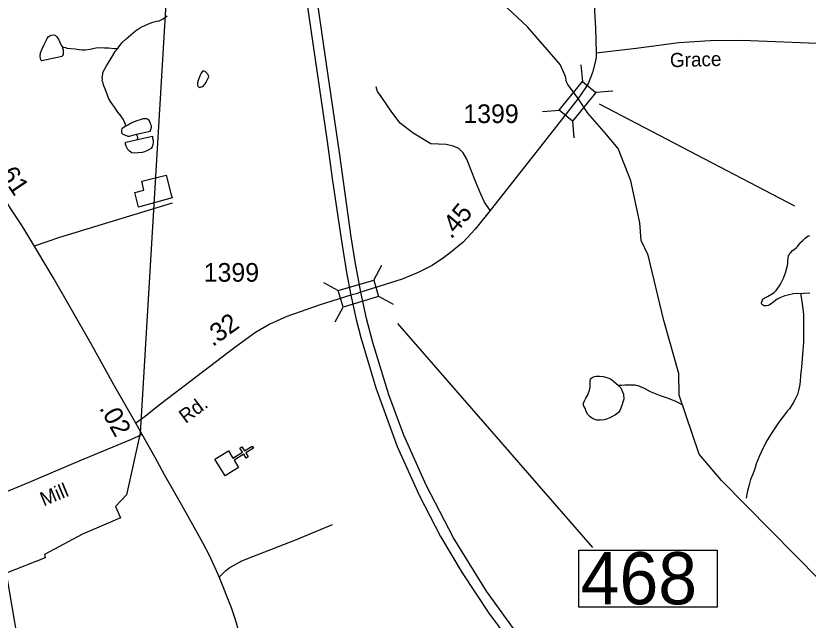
# Model space of a CAD drawing. Extents: x 2082433 to 2279600, y 546599 to 755198.
# Drawn here: x 2131923 to 2137242, y 624897 to 628951 of the extents above; entities that cross this region are included whole.
import ezdxf

# ---------------------------------------------------------------- set-up
doc = ezdxf.new("R2010")
doc.units = 0
for name, color, linetype in [('Exist Boundary Political Fire Districts', 7, 'Continuous'), ('Exist Cultural Church CELL', 7, 'Continuous'), ('Exist Cultural Warehouse Building Footprint', 7, 'Continuous'), ('Exist Hydrographic Creek Single Shore', 7, 'Continuous'), ('Exist Hydrographic Misc Water Feature', 7, 'Continuous'), ('Exist Hydrographic Pond Under 1500 Sq Ft', 7, 'Continuous'), ('Exist Road Non-System Type 51', 7, 'Continuous'), ('Exist Road Primary Interstate Divided Center Attributed', 7, 'Continuous'), ('Exist Road Primary Interstate Structure Standard Bridge Number Label', 7, 'Continuous'), ('Exist Road Primary NC Attributed', 7, 'Continuous'), ('Exist Road Primary NC Service Mileage Hundredths English Label', 7, 'Continuous'), ('Exist Road Secondary Mileage Hundredths English Label', 7, 'Continuous'), ('Exist Road Secondary Structure Standard Bridge CELL', 7, 'Continuous'), ('Exist Road Secondary Structure Standard Bridge Number Label', 7, 'Continuous'), ('Exist Road Secondary Type 51 Attributed', 7, 'Continuous'), ('Exist Road Secondary Type 51 Label', 7, 'Continuous'), ('Exist Road Secondary Type 51 Number Label', 7, 'Continuous')]:
    doc.layers.add(name, color=color, linetype=linetype)

msp = doc.modelspace()

# ---------------------------------------------------------------- linework, layer by layer
at = {"layer": 'Exist Boundary Political Fire Districts'}
msp.add_lwpolyline([(2133211.2, 633750.9), (2132757.6, 626152.3), (2132665.9, 625738.6), (2132591.5, 625659.9), (2132626.6, 625582.6), (2132543.5, 625547.4), (2132369.8, 625473.7), (2132115, 625337.5), (2132119.1, 625316.4), (2131858.4, 625213.2), (2131934.5, 624766.3), (2131973.5, 624691), (2131677, 624612.5), (2131515.2, 624689.6), (2131134.8, 624861.8), (2131013.8, 624919.6), (2130795, 624900.9), (2130739.5, 624698.2), (2130666.3, 624489.5), (2130594.9, 624418.8), (2130513.9, 624420.5), (2130515.3, 624425.9)], dxfattribs=at)
at = {"layer": 'Exist Cultural Church CELL'}
msp.add_lwpolyline([(2133349.7, 626033.5), (2133379.7, 625985), (2133444.5, 626025), (2133427.7, 626052.2), (2133441.3, 626060.6), (2133458.1, 626033.3), (2133509.3, 626064.9), (2133517.7, 626051.2), (2133466.5, 626019.7), (2133483.3, 625992.5), (2133469.7, 625984.1), (2133452.9, 626011.3), (2133388.1, 625971.4), (2133418.2, 625922.2), (2133327.6, 625866.4), (2133259.1, 625977.6)], close=True, dxfattribs=at)
at = {"layer": 'Exist Cultural Warehouse Building Footprint'}
msp.add_lwpolyline([(2132770, 627842.8), (2132931.7, 627882.8), (2132966.8, 627750.2), (2132973.6, 627729.7), (2132747.6, 627667.3), (2132722.3, 627766.8), (2132782.7, 627781.4)], close=True, dxfattribs=at)
at = {"layer": 'Exist Hydrographic Creek Single Shore'}
for points in [[(2137319.7, 625165.4), (2136661.1, 625833.9), (2136511, 626010.9), (2136376.1, 626407.2), (2136375, 626551.6), (2136273.1, 626908), (2136169.2, 627345.4), (2136122.2, 627443.6), (2136113.2, 627561.8), (2136090.4, 627667.2), (2136051, 627844.5), (2135965.7, 628061.2), (2135873.8, 628172.9), (2135762.2, 628297.7), (2135697.2, 628397), (2135629.1, 628491.2), (2135619.9, 628509.7), (2135613.7, 628543.5), (2135578.4, 628626), (2135357.2, 628878.4), (2134914, 629294.2)], [(2137192.9, 627087.2), (2137193.3, 627077), (2137194.7, 627063), (2137199, 627035.2), (2137205.2, 627003), (2137211.5, 626947.3), (2137211.7, 626889.3), (2137211.9, 626819), (2137210.3, 626761.3), (2137206.4, 626709.2), (2137202.7, 626651.4), (2137196.8, 626593.4), (2137191.2, 626539.1), (2137187.5, 626499.1), (2137183.4, 626467.3), (2137177.7, 626437.3), (2137169.9, 626411.4), (2137152.1, 626375.1), (2137141.8, 626355.2), (2137116, 626314.9), (2137102.2, 626299.1), (2137076.2, 626264.9), (2137044.4, 626224.7), (2137005, 626164.6), (2136967.5, 626104.5), (2136937.4, 626048.3), (2136915.6, 626000.4), (2136893.9, 625946.1), (2136884.1, 625911.9), (2136870.3, 625875.9), (2136856.2, 625839.9), (2136846.3, 625804.1), (2136834.6, 625764.1), (2136830.5, 625742), (2136827.1, 625715.8)], [(2135969.9, 626472), (2135975.7, 626473.9), (2135988.2, 626474.1), (2136011.8, 626476.2), (2136033.5, 626476.2), (2136077.8, 626476.4), (2136086, 626474.4), (2136097.7, 626470.6), (2136114.1, 626464.4), (2136141.8, 626452.5), (2136182, 626431), (2136203.9, 626422.8), (2136247.8, 626405.3), (2136288, 626391.5), (2136314.4, 626381.4), (2136352.1, 626365.5), (2136378.2, 626353.9), (2136398, 626342.7)]]:
    msp.add_lwpolyline(points, dxfattribs=at)
at = {"layer": 'Exist Hydrographic Misc Water Feature'}
for points in [[(2132607.5, 628732.7), (2132615.1, 628742.5), (2132637, 628772.8), (2132662.9, 628796.9), (2132694.6, 628825), (2132726.6, 628851), (2132752.7, 628869.3), (2132774.2, 628879.4), (2132808.4, 628895.4), (2132836.1, 628905.8), (2132868.3, 628915.5), (2132886.2, 628917.7), (2132912.2, 628932), (2132939.9, 628952.1)], [(2132235.3, 628741.2), (2132237, 628736.8), (2132241.3, 628723.2), (2132241.5, 628704.9), (2132241.7, 628693.1), (2132237.4, 628684.9), (2132233.3, 628679), (2132097.7, 628650.4), (2132091.4, 628656.3), (2132087.5, 628666.2), (2132085.4, 628678.3), (2132089.3, 628702.4), (2132099.2, 628730.5), (2132113.1, 628758.4), (2132126.6, 628786.4), (2132132.8, 628800.4), (2132141, 628810.6), (2132150.8, 628818.4), (2132160.9, 628822.6), (2132178.9, 628824.7), (2132186.7, 628822.7), (2132199.2, 628810.7), (2132210.9, 628791.1), (2132221.2, 628768.8), (2132231, 628747.1), (2132235.3, 628741.2)], [(2132235.3, 628741.2), (2132245, 628740.9), (2132257.5, 628739), (2132265.3, 628735), (2132291.3, 628733.1), (2132321.2, 628729.4), (2132349.1, 628725.6), (2132369.2, 628723.7), (2132389.1, 628723.6), (2132422.9, 628727.8), (2132449.2, 628733.9), (2132462.9, 628735.9), (2132491, 628738.1), (2132519.1, 628736.3), (2132545.2, 628736.4), (2132583.1, 628732.3), (2132607.5, 628732.7)], [(2132661.6, 628211), (2132657.3, 628230.8), (2132651.2, 628243), (2132643.2, 628258.9), (2132629, 628280.9), (2132608.7, 628304.7), (2132584.7, 628338.7), (2132562.4, 628370.5), (2132548.4, 628394.5), (2132538.4, 628418.3), (2132522, 628462.5), (2132511.9, 628486.4), (2132508.2, 628502.3), (2132503.7, 628516.4), (2132503.9, 628530.2), (2132501.9, 628538.2), (2132503.9, 628550), (2132506, 628560.2), (2132508, 628572.1), (2132531.6, 628616.4), (2132553.4, 628652.5), (2132575.1, 628684.5), (2132590.9, 628712.5), (2132607.5, 628732.7)], [(2133199.9, 628507.2), (2133206.2, 628515.2), (2133212, 628529.3), (2133217.5, 628537.4), (2133217.7, 628545.5), (2133215.7, 628551.5), (2133211.8, 628559.3), (2133205.6, 628567.2), (2133195.8, 628575.2), (2133188, 628579.2), (2133181.6, 628581.4), (2133177.3, 628579.2), (2133167.7, 628567.2), (2133159.9, 628553), (2133153.7, 628534.9), (2133147.8, 628517.1), (2133141.9, 628501), (2133141.6, 628494.9), (2133141.9, 628488.8), (2133145.8, 628478.9), (2133149.9, 628475), (2133158.1, 628470.9), (2133161.7, 628473.2), (2133169.7, 628475.3), (2133176.1, 628477.2), (2133181.8, 628481.1), (2133187.8, 628489.1), (2133193.9, 628495.1), (2133199.9, 628507.2)], [(2132733.4, 628157.2), (2132825.3, 628177.8), (2132829.4, 628189.7), (2132833.5, 628203.7), (2132833.5, 628213.9), (2132827.3, 628227.8), (2132823.2, 628241.8), (2132817.3, 628249.6), (2132807, 628257.6), (2132797.2, 628261.5), (2132775.2, 628259.6), (2132757.2, 628253.4), (2132741.2, 628249.3), (2132728.9, 628245.1), (2132701, 628233.1), (2132675.4, 628219.1), (2132661.6, 628211)], [(2132661.6, 628211), (2132651.2, 628204.9), (2132635.2, 628192.7), (2132631.3, 628184.8), (2132631.3, 628177.1), (2132633.5, 628167.1), (2132641.5, 628156.9), (2132669.6, 628147), (2132675.8, 628145.3), (2132685.4, 628145), (2132733.4, 628157.2)], [(2132739.7, 628121.4), (2132839.6, 628144), (2132841.5, 628129.9), (2132846, 628115.8), (2132845.8, 628101.7), (2132841.7, 628087.7), (2132837.8, 628071.7), (2132831.8, 628062), (2132807.8, 628047.8), (2132787.7, 628039.5), (2132770.3, 628033.6), (2132744.3, 628031.5), (2132720.3, 628029.4), (2132702.2, 628033.4), (2132686, 628043.2), (2132676, 628055.2), (2132663.9, 628076.9), (2132660, 628090.9), (2132659.8, 628101), (2132663.7, 628103.3), (2132739.7, 628121.4)], [(2132739.7, 628121.4), (2132741.8, 628133.2), (2132741.6, 628137.3), (2132739.7, 628141.3), (2132737.7, 628147.2), (2132733.4, 628157.2)]]:
    msp.add_lwpolyline(points, dxfattribs=at)
at = {"layer": 'Exist Hydrographic Pond Under 1500 Sq Ft'}
for points in [[(2137192.9, 627087.2), (2137172.8, 627089), (2137144.7, 627086.7), (2137104.7, 627078.6), (2137085, 627072.7), (2137053.2, 627060.4), (2137035, 627050.2), (2137014.9, 627034.2), (2137001.3, 627024.1), (2136989.2, 627016.2), (2136981, 627010.1), (2136975.3, 627008.2), (2136963.4, 627006.3), (2136953.2, 627006.2), (2136947.2, 627005.9), (2136943.3, 627008.1), (2136935.3, 627013.8), (2136931.4, 627018.1), (2136929.2, 627022.1), (2136929.4, 627026), (2136931.2, 627031.9), (2136934.9, 627043.9), (2136936.8, 627048), (2136941.3, 627053.9), (2136947, 627057.9), (2136969.2, 627068.3), (2136996.8, 627084.4), (2137014.5, 627096.3), (2137026.8, 627108.3), (2137050.8, 627140.3), (2137056.7, 627152.4), (2137076.4, 627192.4), (2137090.1, 627228.4), (2137100.2, 627260.6), (2137103.7, 627276.7), (2137106.1, 627288.5), (2137105.7, 627306.8), (2137107.8, 627326.8), (2137109.8, 627338.7), (2137115.6, 627350.7), (2137119.5, 627358.6), (2137126, 627364.6), (2137137.3, 627376.6), (2137149.4, 627384.9), (2137163.7, 627397), (2137171.3, 627404.7), (2137179.3, 627414.9), (2137193.1, 627433.1), (2137205.4, 627445), (2137221.2, 627460.9), (2137239.2, 627473.2), (2137253.1, 627477.2)], [(2137252.5, 627091.2), (2137212.8, 627089.1), (2137192.9, 627087.2)], [(2135969.9, 626472), (2135983.9, 626456.1), (2135996, 626429.9), (2136001.9, 626414), (2136004.4, 626380), (2135996.2, 626354.1), (2135994.5, 626344.2), (2135984.5, 626320.2), (2135979, 626304), (2135971, 626291.8), (2135956.6, 626279.8), (2135944.7, 626271.8), (2135916.4, 626255.8), (2135894.7, 626247.8), (2135872.9, 626241.7), (2135849.2, 626239.6), (2135833, 626239.3), (2135822.7, 626239.6), (2135811, 626243.4), (2135795, 626251.1), (2135778.8, 626261.3), (2135762.6, 626277), (2135753, 626297.2), (2135744.6, 626319.1), (2135736.4, 626333), (2135734.3, 626338.9), (2135734.5, 626353.1), (2135740.7, 626368.8), (2135749.9, 626386.9), (2135762.2, 626408.9), (2135774.1, 626439.2), (2135778.2, 626461.3), (2135779.8, 626479.3), (2135777.8, 626493), (2135777.8, 626503.1), (2135781.9, 626517.1), (2135791.7, 626525.3), (2135807.7, 626531.4), (2135819.4, 626533.3), (2135841.8, 626535.2), (2135866, 626531.6), (2135889.6, 626525.5), (2135916, 626515.5), (2135933.6, 626503.9), (2135969.9, 626472)]]:
    msp.add_lwpolyline(points, dxfattribs=at)
at = {"layer": 'Exist Road Non-System Type 51'}
for points in [[(2135107.7, 627646.3), (2135068.8, 627700.7), (2135045.6, 627755.1), (2135012, 627835.5), (2134976.7, 627919.5), (2134950.9, 627990.1), (2134926.1, 628032.1), (2134896.1, 628061.5), (2134859.6, 628077.6), (2134811.4, 628088.4), (2134708.4, 628093.4), (2134591.6, 628164.9), (2134502.9, 628230.7), (2134446.6, 628305.2), (2134375.7, 628411.3), (2134350.9, 628443.8), (2134342.3, 628476.2)], [(2132047.3, 627407.5), (2132218.1, 627465.8), (2132973.8, 627698.1)], [(2133289, 625186.3), (2133332.4, 625229.8), (2133360.3, 625251.5), (2133439.3, 625294.8), (2133513.7, 625324.3), (2133806.5, 625438.9), (2134049.8, 625539.6)]]:
    msp.add_lwpolyline(points, dxfattribs=at)
at = {"layer": 'Exist Road Primary Interstate Divided Center Attributed'}
for points in [[(2134238.4, 627096.8), (2134202.1, 627300.9), (2134175.2, 627469.8), (2134095.1, 628035.7), (2134009.2, 628627.3), (2133926.2, 629202.7), (2133831.9, 629843.7), (2133794.4, 630153.4), (2133659, 631079.9), (2133460.8, 632449.6), (2133409.1, 632819), (2133274.9, 633787.3)], [(2133196.6, 633766.7), (2133268.7, 633255.4), (2133324.1, 632855.3), (2133369.7, 632534.6), (2133498.3, 631651.2), (2133576.5, 631103.9), (2133713.8, 630139.2), (2133757.3, 629871.2), (2133858.4, 629166.4), (2133946.2, 628567.2), (2134013, 628109.1), (2134047.4, 627860.1), (2134107.5, 627455.5), (2134142.9, 627229.7), (2134172.6, 627076.6)], [(2134172.6, 627076.6), (2134208, 626913.3), (2134238.4, 626793.1), (2134339.3, 626455.1), (2134482.4, 626062.6), (2134630.3, 625735.3), (2134773.5, 625459.5), (2134919.5, 625215.4), (2135098.9, 624944.4), (2135437.3, 624490.4), (2135890.1, 623892.6), (2136617.6, 622933.6)], [(2136680.9, 622972.7), (2136238.9, 623550.1), (2135732.6, 624215.2), (2135472.1, 624559.5), (2135350.5, 624720.4), (2135081.7, 625091.4), (2134861.3, 625450), (2134677.1, 625802.1), (2134527.6, 626138.9), (2134427.7, 626409.3), (2134319.9, 626760), (2134277.8, 626922.1), (2134238.4, 627096.8)]]:
    msp.add_lwpolyline(points, dxfattribs=at)
at = {"layer": 'Exist Road Primary Interstate Structure Standard Bridge Number Label'}
for p, q in [((2135839.8, 628361.5), (2137149.8, 627676.7)), ((2134485.2, 626887.8), (2135795.2, 625384.2))]:
    msp.add_line(p, q, dxfattribs=at)
at = {"layer": 'Exist Road Primary NC Attributed'}
for points in [[(2132728.4, 626217.7), (2132581.6, 626477), (2132428.1, 626750.4), (2132174, 627196.1), (2132017.1, 627457.9), (2131960.6, 627549.1), (2131890.1, 627656.7), (2131839.8, 627737.1), (2131728, 627904.8), (2131593.7, 628098.3), (2131346.2, 628428.7), (2131242.9, 628562.5), (2131145.6, 628684.3), (2131050.7, 628800), (2130960.9, 628907.4)], [(2132770.2, 626142.8), (2132728.4, 626217.7)], [(2133504.4, 623476.2), (2133523.5, 623627.4), (2133532.6, 623722.4), (2133539.5, 623858.1), (2133541.1, 623955.3), (2133536.3, 624118.7), (2133526.7, 624256.3), (2133520.8, 624310.4), (2133503.2, 624440), (2133477.2, 624582.9), (2133448.4, 624716.3), (2133429.2, 624794.7), (2133420.7, 624821.5), (2133400, 624893), (2133370.7, 624979.2), (2133288.6, 625187.2), (2133281.3, 625203.9), (2133222.6, 625330.8), (2133181.1, 625411.8), (2133142.9, 625480.7), (2133038.5, 625667.7), (2132921.8, 625872.8), (2132858, 625988.2), (2132770.2, 626142.8)]]:
    msp.add_lwpolyline(points, dxfattribs=at)
at = {"layer": 'Exist Road Secondary Structure Standard Bridge CELL'}
for p, q in [((2135717.2, 628622.7), (2135728, 628510)), ((2135930, 628447.2), (2135817.3, 628436.4)), ((2135571.8, 628317.5), (2135459.2, 628306.7)), ((2135659.1, 628245.5), (2135669.9, 628132.8)), ((2134325.5, 627178.4), (2134379.4, 627278)), ((2133988.2, 627162.1), (2134087.8, 627108.2)), ((2134357.8, 627070), (2134457.3, 627016.1)), ((2134067, 626897.7), (2134120.8, 626997.3))]:
    msp.add_line(p, q, dxfattribs=at)
for points in [[(2135817.3, 628436.4), (2135659.5, 628245.1), (2135570.2, 628318.8), (2135728, 628510)], [(2134087.8, 627108.2), (2134325.4, 627179), (2134358.4, 627068), (2134120.8, 626997.3)]]:
    msp.add_lwpolyline(points, close=True, dxfattribs=at)
at = {"layer": 'Exist Road Secondary Structure Standard Bridge Number Label'}
msp.add_lwpolyline([(2135702.8, 625367.9), (2136631.8, 625367.9), (2136631.8, 624983.8), (2135702.8, 624983.8)], close=True, dxfattribs=at)
at = {"layer": 'Exist Road Secondary Type 51 Attributed'}
for points in [[(2137249.2, 631910.8), (2137166.3, 631839.8), (2137070.4, 631779), (2136956.1, 631718.2), (2136703.6, 631579.9), (2136582.9, 631514.5), (2136385.4, 631399), (2136189.6, 631233), (2136029, 631045.4), (2135968.2, 630954.1), (2135881.5, 630775.3), (2135842.8, 630668.4), (2135800.4, 630554.1), (2135757.1, 630401.1), (2135742.1, 630284.5), (2135740.8, 630168.7), (2135752.4, 629912.4), (2135772.4, 629599.1), (2135813.7, 628867.9), (2135818.3, 628702.6)], [(2135818.3, 628702.6), (2136087.3, 628735.4), (2136373.3, 628772.7), (2136584.1, 628786.3), (2136799.3, 628789.3), (2137303.7, 628768.3), (2137551.8, 628765.3), (2137846.2, 628784.8), (2138507.5, 628823.7), (2138816.9, 628847.6), (2139238.3, 628932)], [(2135818.3, 628702.6), (2135818.1, 628681.7), (2135815.8, 628658.4), (2135793.7, 628570.3), (2135766.9, 628502.2), (2135747.8, 628469.5), (2135697.2, 628397)], [(2135697.2, 628397), (2135446.9, 628076.6), (2135107.7, 627646.3), (2135006.1, 627520.2), (2134925.5, 627433.4), (2134838.4, 627361.5), (2134793.8, 627326.9), (2134717, 627277.2), (2134624.9, 627228.8), (2134517.2, 627184.3), (2134238.4, 627096.8)], [(2134172.6, 627076.6), (2133966.7, 627012.6), (2133741.4, 626933.3), (2133628.6, 626883.5), (2133532.5, 626828), (2133394.3, 626726.9), (2133137.8, 626532.8), (2132885.4, 626340.2), (2132816.3, 626283), (2132791, 626264.3), (2132728.4, 626217.7)], [(2134238.4, 627096.8), (2134207.3, 627087.2), (2134172.6, 627076.6)], [(2132770.2, 626142.8), (2132692.2, 626108.1), (2132353.4, 625966.2), (2131962.8, 625801.5), (2131852.8, 625756.6)]]:
    msp.add_lwpolyline(points, dxfattribs=at)

# ---------------------------------------------------------------- texts
at = {"layer": 'Exist Road Primary NC Service Mileage Hundredths English Label'}
for s, rotation, p in [('.61', 303.6856, (2131787.4, 627928.4)), ('.02', 299.1841, (2132480.6, 626319.8))]:
    msp.add_text(s, height=125, rotation=rotation, dxfattribs=at).set_placement(p)
at = {"layer": 'Exist Road Secondary Mileage Hundredths English Label'}
for s, rotation, p in [('.45', 49.9225, (2134846.2, 627449.1)), ('.32', 35.7352, (2133244.4, 626728.7))]:
    msp.add_text(s, height=125, rotation=rotation, dxfattribs=at).set_placement(p)
at = {"layer": 'Exist Road Secondary Structure Standard Bridge Number Label'}
msp.add_text('468', height=350, dxfattribs=at).set_placement((2135715.4, 625003.6))
at = {"layer": 'Exist Road Secondary Type 51 Label'}
for s, rotation, p in [('Grace', 1.5247, (2136315.3, 628606.5)), ('Rd.', 37.0035, (2133063.4, 626212.9)), ('Mill', 22.5564, (2132110, 625659.8))]:
    msp.add_text(s, height=95, rotation=rotation, dxfattribs=at).set_placement(p)
at = {"layer": 'Exist Road Secondary Type 51 Number Label'}
for p in [(2134927.3, 628232.3), (2133184.2, 627168)]:
    msp.add_text('1399', height=125, dxfattribs=at).set_placement(p)

doc.saveas('drawing.dxf')
